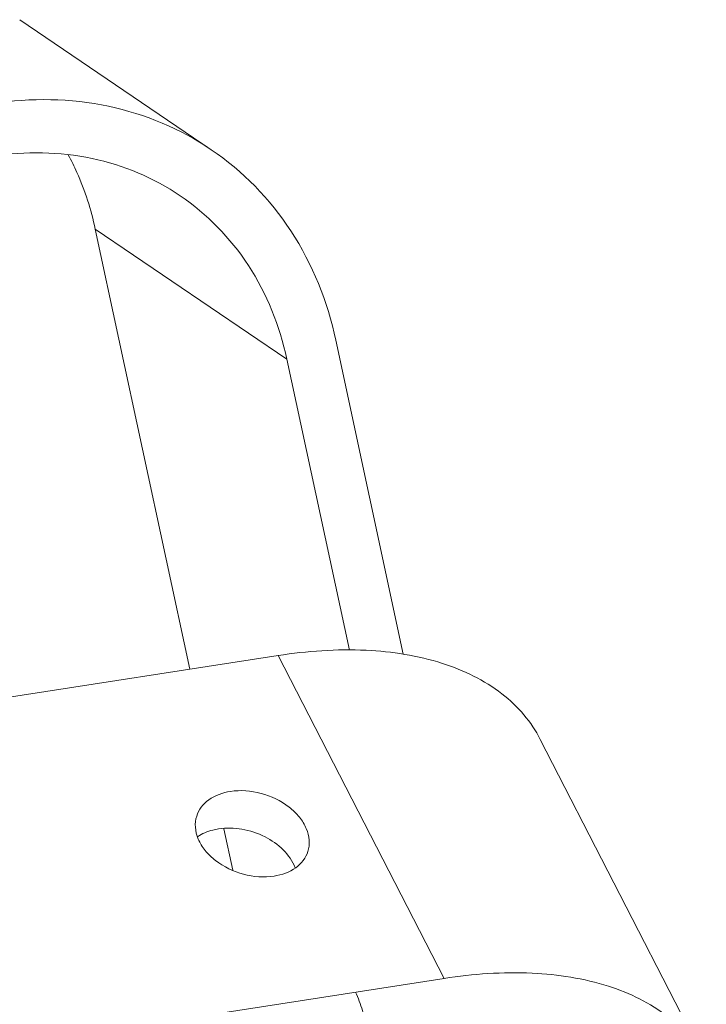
# Model space of a CAD drawing. Header units: millimetres. Extents: x 29170 to 33192, y 36 to 3108.
# Tile 282 of 282: x 32519 to 32581, y 3014 to 3103. Entities that reach past the tile are written whole.
import ezdxf

# ---------------------------------------------------------------- set-up
doc = ezdxf.new("R2010")
doc.units = ezdxf.units.MM
doc.layers.add('细实线', color=7, linetype='Continuous', lineweight=13)

msp = doc.modelspace()

# ---------------------------------------------------------------- linework, layer by layer
at = {"layer": '细实线'}
for p, q in [((32519.4, 3102.972), (32536.641, 3091.275)), ((32534.697, 3044.535), (32526.201, 3084.14)), ((32543.441, 3072.443), (32526.201, 3084.14)), ((32547.85, 3074.131), (32553.91, 3045.881)), ((32549.063, 3046.235), (32543.441, 3072.443)), ((32471.725, 3034.771), (32542.648, 3045.768)), ((32542.648, 3045.768), (32557.583, 3016.719)), ((32566.239, 3038.215), (32581.174, 3009.165)), ((32538.573, 3026.464), (32537.775, 3030.186)), ((32397.239, 2991.855), (32557.583, 3016.719))]:
    msp.add_line(p, q, dxfattribs=at)
for points, knots in [([(32536.64, 3091.276), (32533.87, 3093.155), (32527.398, 3095.869), (32520.412, 3095.954), (32516.982, 3095.422)], [0, 0, 0, 0, 0.490882, 1, 1, 1, 1]), ([(32516.983, 3090.692), (32519.923, 3091.148), (32525.912, 3091.075), (32531.459, 3088.749), (32533.833, 3087.138)], [0, 0, 0, 0, 0.509118, 1, 1, 1, 1]), ([(32547.85, 3074.131), (32547.107, 3077.596), (32544.463, 3084.222), (32539.464, 3089.36), (32536.64, 3091.276)], [0, 0, 0, 0, 0.509424, 1, 1, 1, 1]), ([(32523.774, 3090.809), (32524.05, 3090.294), (32525.094, 3088.165), (32525.827, 3085.886), (32526.201, 3084.14)], [0, 0, 0, 0, 0.246685, 1, 1, 1, 1]), ([(32533.833, 3087.138), (32536.253, 3085.496), (32540.538, 3081.092), (32542.804, 3075.413), (32543.441, 3072.443)], [0, 0, 0, 0, 0.490576, 1, 1, 1, 1]), ([(32566.239, 3038.216), (32565.834, 3039.003), (32564.822, 3040.514), (32562.045, 3043.147), (32557.213, 3045.472), (32550.256, 3046.521), (32545.262, 3046.174), (32542.648, 3045.768)], [0, 0, 0, 0, 0.10095, 0.205247, 0.43344, 0.698287, 1, 1, 1, 1]), ([(32538.366, 3033.538), (32537.674, 3033.431), (32536.666, 3033.08), (32535.707, 3032.161), (32535.417, 3031.609), (32535.327, 3031.326)], [0, 0, 0, 0, 0.534771, 0.77326, 1, 1, 1, 1]), ([(32545.327, 3028.125), (32545.431, 3028.45), (32545.511, 3029.169), (32545.226, 3030.254), (32544.584, 3031.282), (32543.295, 3032.514), (32541.178, 3033.528), (32539.273, 3033.679), (32538.366, 3033.538)], [0, 0, 0, 0, 0.100419, 0.207508, 0.325125, 0.453543, 0.729271, 1, 1, 1, 1]), ([(32535.327, 3031.326), (32535.223, 3031.002), (32535.142, 3030.282), (32535.427, 3029.197), (32536.07, 3028.169), (32537.358, 3026.937), (32539.475, 3025.924), (32541.38, 3025.772), (32542.287, 3025.913)], [0, 0, 0, 0, 0.100419, 0.207508, 0.325125, 0.453543, 0.729271, 1, 1, 1, 1]), ([(32537.29, 3030.173), (32537.114, 3030.146), (32536.455, 3030.011), (32535.817, 3029.744), (32535.409, 3029.463)], [0, 0, 0, 0, 0.264633, 1, 1, 1, 1]), ([(32544.177, 3026.664), (32543.732, 3027.878), (32542.041, 3029.389), (32539.451, 3030.236), (32537.984, 3030.281), (32537.29, 3030.173)], [0, 0, 0, 0, 0.474394, 0.742443, 1, 1, 1, 1]), ([(32542.287, 3025.913), (32542.98, 3026.02), (32543.987, 3026.372), (32544.947, 3027.29), (32545.236, 3027.842), (32545.327, 3028.125)], [0, 0, 0, 0, 0.534771, 0.77326, 1, 1, 1, 1]), ([(32581.174, 3009.166), (32580.769, 3009.953), (32579.757, 3011.464), (32576.98, 3014.098), (32572.148, 3016.422), (32565.192, 3017.471), (32560.197, 3017.124), (32557.583, 3016.719)], [0, 0, 0, 0, 0.10095, 0.205247, 0.43344, 0.698287, 1, 1, 1, 1]), ([(32549.599, 3015.481), (32549.868, 3014.958), (32550.296, 3013.789), (32550.65, 3011.954), (32550.717, 3010.146), (32550.551, 3008.988), (32550.389, 3008.484)], [0, 0, 0, 0, 0.245804, 0.516696, 0.778702, 1, 1, 1, 1])]:
    msp.add_open_spline(points, degree=3, knots=knots, dxfattribs=at)

doc.saveas('drawing.dxf')
